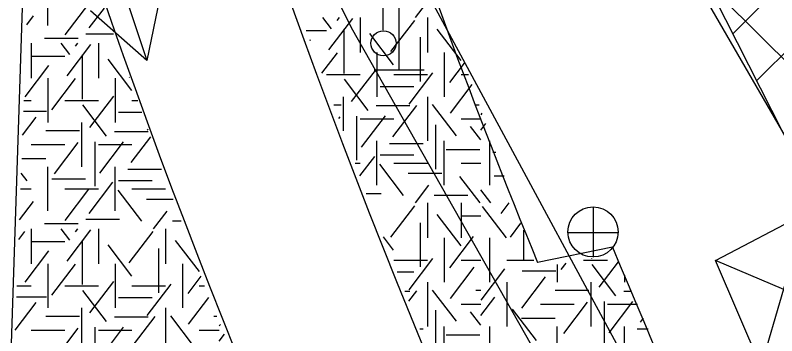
# Model space of a CAD drawing. Extents: x 419677 to 421689, y 4450851 to 4452923.
# Drawn here: x 420231.76 to 420262.15, y 4452095.3 to 4452108.11 of the extents above; entities that cross this region are included whole.
import ezdxf

# ---------------------------------------------------------------- set-up
doc = ezdxf.new("R2010")
doc.units = 0
for name, color, linetype in [('AA_HH', 7, 'Continuous'), ('Level 10', 7, 'Continuous'), ('Level 15', 7, 'Continuous'), ('Level 29', 7, 'Continuous'), ('Level 41', 7, 'Continuous'), ('Level 62', 7, 'Continuous')]:
    doc.layers.add(name, color=color, linetype=linetype)

msp = doc.modelspace()

# ---------------------------------------------------------------- linework, layer by layer
at = {"layer": 'AA_HH'}
for p, q in [((420233.857, 4452115.782), (420237.02, 4452106.295)), ((420246.448, 4452107.512), (420246.448, 4452112.512)), ((420247.08, 4452105.925), (420247.08, 4452110.925)), ((420237.621, 4452109.236), (420237.02, 4452106.295)), ((420237.02, 4452106.295), (420234.771, 4452108.286)), ((420246.08, 4452105.925), (420248.08, 4452105.925)), ((420254.835, 4452098.442), (420254.835, 4452100.442)), ((420261.523, 4452094.065), (420263.305, 4452100.204)), ((420253.815, 4452099.432), (420255.815, 4452099.432)), ((420265.58, 4452095.798), (420259.711, 4452098.314))]:
    msp.add_line(p, q, dxfattribs=at)
msp.add_lwpolyline([(420420.283, 4451972.04), (420421.029, 4451970.095), (420421.342, 4451968.715), (420420.96, 4451967.485), (420420.456, 4451967.019), (420419.682, 4451966.656), (420419.467, 4451966.604), (420419.102, 4451966.589), (420380.556, 4451986.723), (420357.561, 4451999.25), (420318.688, 4452023.585), (420304.823, 4452033.943), (420285.337, 4452050.002), (420272.264, 4452064.398), (420263.435, 4452076.857), (420254.665, 4452090.863), (420245.178, 4452107.602), (420239.444, 4452119.113), (420237.151, 4452126.743), (420229.958, 4452160.587), (420223.737, 4452191.2), (420219.459, 4452205.797)], dxfattribs=at)
for points in [[(420281.02, 4452108.463), (420280.972, 4452104.509), (420270.71, 4452101.421), (420263.962, 4452100.732), (420254.598, 4452116.937), (420255.291, 4452122.217), (420275.349, 4452119.373), (420274.063, 4452109.279)], [(420265.58, 4452095.798), (420261.523, 4452094.065), (420259.711, 4452098.314), (420263.305, 4452100.204)]]:
    msp.add_lwpolyline(points, close=True, dxfattribs=at)
for centre, radius in [((420246.459, 4452106.987), 0.5), ((420254.819, 4452099.45), 1)]:
    msp.add_circle(centre, radius, dxfattribs=at)
at = {"layer": 'Level 10'}
msp.add_lwpolyline([(420307.877, 4452088.939), (420311.575, 4452102.803), (420341.372, 4452124.392), (420225.253, 4452219.297), (420221.566, 4452216.309), (420240.697, 4452122.918), (420266.112, 4452075.76), (420281.141, 4452057.098), (420289.665, 4452048.961)], dxfattribs=at)
at = {"layer": 'Level 15'}
for p, q in [((420260.397, 4452107.372), (420303.832, 4452150.807)), ((420261.347, 4452105.493), (420289.698, 4452133.844)), ((420268.743, 4452100.03), (420259.372, 4452109.401))]:
    msp.add_line(p, q, dxfattribs=at)
at = {"layer": 'Level 29'}
msp.add_line((420263.757, 4452100.723), (420235.708, 4452156.234), dxfattribs=at)
at = {"layer": 'Level 41'}
for p, q in [((420233.066, 4452107.697), (420233.066, 4452109.465)), ((420247.729, 4452108.018), (420248.266, 4452108.724)), ((420233.756, 4452107.321), (420234.705, 4452108.57)), ((420234.716, 4452107.6), (420235.32, 4452108.395)), ((420232.224, 4452107.724), (420232.494, 4452108.079)), ((420244.387, 4452107.566), (420244.043, 4452108.018)), ((420244.613, 4452107.898), (420244.704, 4452108.018)), ((420245.524, 4452108.018), (420245.524, 4452106.62)), ((420248.21, 4452108.018), (420248.21, 4452106.62)), ((420244.28, 4452106.724), (420245.23, 4452107.974)), ((420246.757, 4452106.655), (420247.706, 4452107.905)), ((420243.377, 4452107.504), (420244.181, 4452107.504)), ((420244.88, 4452107.551), (420244.88, 4452105.784)), ((420249.554, 4452106.304), (420248.605, 4452107.553)), ((420232.927, 4452107.194), (420234.27, 4452107.194)), ((420234.579, 4452107.369), (420235.69, 4452107.369)), ((420243.526, 4452107.099), (420243.552, 4452107.133)), ((420246.864, 4452106.129), (420245.915, 4452107.378)), ((420247.928, 4452107.23), (420247.928, 4452105.463)), ((420232.394, 4452106.988), (420232.394, 4452105.59)), ((420233.943, 4452106.536), (420233.599, 4452106.988)), ((420233.836, 4452105.694), (420234.786, 4452106.944)), ((420234.169, 4452106.868), (420234.26, 4452106.988)), ((420235.08, 4452106.988), (420235.08, 4452105.59)), ((420234.436, 4452106.521), (420234.436, 4452104.754)), ((420244.004, 4452105.799), (420244.618, 4452106.608)), ((420246.196, 4452106.62), (420246.196, 4452104.853)), ((420248.882, 4452106.62), (420248.882, 4452104.853)), ((420248.882, 4452106.62), (420248.882, 4452104.853)), ((420232.394, 4452106.474), (420233.737, 4452106.474)), ((420236.42, 4452105.099), (420235.471, 4452106.348)), ((420249.102, 4452105.427), (420249.688, 4452106.199)), ((420232.159, 4452104.853), (420233.108, 4452106.103)), ((420245.186, 4452104.657), (420246.137, 4452105.906)), ((420233.066, 4452105.59), (420233.066, 4452103.823)), ((420233.225, 4452104.328), (420234.174, 4452105.578)), ((420235.752, 4452105.59), (420235.752, 4452103.823)), ((420236.313, 4452105.625), (420236.317, 4452105.63)), ((420244.181, 4452105.736), (420245.524, 4452105.736)), ((420246.867, 4452105.736), (420248.21, 4452105.736)), ((420247.477, 4452104.552), (420248.426, 4452105.802)), ((420249.553, 4452105.736), (420249.851, 4452105.736)), ((420245.852, 4452104.307), (420244.902, 4452105.556)), ((420249.128, 4452104.201), (420249.992, 4452105.337)), ((420246.327, 4452105.266), (420247.67, 4452105.266)), ((420232.111, 4452104.706), (420232.394, 4452104.706)), ((420233.737, 4452104.706), (420235.08, 4452104.706)), ((420234.742, 4452103.627), (420235.693, 4452104.876)), ((420236.423, 4452104.706), (420236.65, 4452104.706)), ((420244.853, 4452104.853), (420244.853, 4452103.491)), ((420248.21, 4452104.853), (420248.21, 4452103.086)), ((420235.408, 4452103.277), (420234.458, 4452104.526)), ((420244.471, 4452104.529), (420244.768, 4452104.529)), ((420246.167, 4452104.496), (420247.51, 4452104.496)), ((420246.837, 4452103.255), (420247.787, 4452104.505)), ((420249.367, 4452103.289), (420248.418, 4452104.538)), ((420250.137, 4452104.529), (420250.277, 4452104.529)), ((420232.095, 4452104.272), (420233.018, 4452104.272)), ((420235.883, 4452104.236), (420236.82, 4452104.236)), ((420245.385, 4452104.081), (420245.385, 4452102.313)), ((420245.585, 4452102.835), (420246.534, 4452104.084)), ((420250.351, 4452104.132), (420250.396, 4452104.191)), ((420232.059, 4452103.32), (420232.602, 4452104.035)), ((420234.409, 4452103.823), (420234.409, 4452102.056)), ((420244.673, 4452103.981), (420244.724, 4452104.049)), ((420245.524, 4452103.969), (420246.867, 4452103.969)), ((420249.553, 4452103.969), (420250.341, 4452103.969)), ((420250.341, 4452103.523), (420250.539, 4452103.784)), ((420232.981, 4452103.499), (420234.324, 4452103.499)), ((420235.723, 4452103.466), (420237.066, 4452103.466)), ((420237.033, 4452103.522), (420237.063, 4452103.562)), ((420248.528, 4452103.731), (420248.528, 4452101.963)), ((420250.341, 4452103.129), (420249.935, 4452103.663)), ((420236.393, 4452102.225), (420237.174, 4452103.253)), ((420232.394, 4452102.939), (420233.737, 4452102.939)), ((420233.33, 4452101.769), (420234.28, 4452103.019)), ((420234.941, 4452103.051), (420234.941, 4452101.283)), ((420235.08, 4452102.939), (420236.423, 4452102.939)), ((420235.141, 4452101.805), (420236.09, 4452103.054)), ((420246.196, 4452101.318), (420246.196, 4452103.086)), ((420246.701, 4452102.988), (420248.044, 4452102.988)), ((420248.882, 4452101.318), (420248.882, 4452103.086)), ((420250.703, 4452101.318), (420250.703, 4452103.086)), ((420248.964, 4452102.743), (420250.307, 4452102.743)), ((420250.826, 4452102.637), (420250.944, 4452102.637)), ((420232.024, 4452102.379), (420232.991, 4452102.379)), ((420245.516, 4452101.689), (420246.109, 4452102.471)), ((420246.327, 4452102.532), (420247.67, 4452102.532)), ((420233.066, 4452100.288), (420233.066, 4452102.056)), ((420235.752, 4452100.288), (420235.752, 4452102.056)), ((420236.257, 4452101.958), (420237.6, 4452101.958)), ((420245.327, 4452102.202), (420245.524, 4452102.202)), ((420247.263, 4452100.907), (420246.313, 4452102.156)), ((420246.867, 4452102.202), (420248.21, 4452102.202)), ((420249.553, 4452102.202), (420250.341, 4452102.202)), ((420232.238, 4452101.488), (420232.002, 4452101.798)), ((420247.446, 4452101.795), (420248.789, 4452101.795)), ((420250.312, 4452100.609), (420249.51, 4452101.665)), ((420250.88, 4452101.691), (420251.277, 4452101.691)), ((420233.22, 4452101.573), (420234.563, 4452101.573)), ((420234.716, 4452100.191), (420235.665, 4452101.441)), ((420235.883, 4452101.502), (420237.226, 4452101.502)), ((420231.979, 4452101.172), (420232.394, 4452101.172)), ((420233.737, 4452101.172), (420235.08, 4452101.172)), ((420233.756, 4452099.912), (420234.705, 4452101.161)), ((420236.819, 4452099.877), (420235.869, 4452101.126)), ((420236.423, 4452101.172), (420237.766, 4452101.172)), ((420247.729, 4452100.609), (420248.266, 4452101.315)), ((420250.735, 4452100.609), (420250.341, 4452101.127)), ((420237.002, 4452100.765), (420238.072, 4452100.765)), ((420245.773, 4452100.99), (420246.366, 4452100.99)), ((420248.485, 4452100.921), (420249.828, 4452100.921)), ((420231.932, 4452099.931), (420232.494, 4452100.67)), ((420246.757, 4452099.246), (420247.706, 4452100.496)), ((420248.21, 4452100.609), (420248.21, 4452099.211)), ((420249.553, 4452100.609), (420249.553, 4452099.211)), ((420249.553, 4452100.609), (420249.553, 4452099.211)), ((420251.362, 4452099.211), (420250.413, 4452100.461)), ((420251.151, 4452100.192), (420251.468, 4452100.609)), ((420237.285, 4452099.579), (420237.822, 4452100.285)), ((420249.554, 4452098.895), (420248.605, 4452100.144)), ((420234.579, 4452099.96), (420235.922, 4452099.96)), ((420238.041, 4452099.891), (420238.387, 4452099.891)), ((420247.928, 4452099.821), (420247.928, 4452098.054)), ((420249.553, 4452100.095), (420250.341, 4452100.095)), ((420232.394, 4452099.579), (420232.394, 4452098.181)), ((420232.927, 4452099.785), (420234.27, 4452099.785)), ((420233.943, 4452099.127), (420233.599, 4452099.579)), ((420233.836, 4452098.285), (420234.786, 4452099.535)), ((420234.169, 4452099.459), (420234.26, 4452099.579)), ((420235.08, 4452099.579), (420235.08, 4452098.181)), ((420237.766, 4452099.579), (420237.766, 4452098.181)), ((420251.522, 4452099.246), (420251.943, 4452099.801)), ((420252.042, 4452099.521), (420252.042, 4452098.34)), ((420231.903, 4452099.143), (420232.148, 4452099.466)), ((420236.313, 4452098.216), (420237.262, 4452099.466)), ((420246.864, 4452098.72), (420246.458, 4452099.254)), ((420248.882, 4452099.211), (420248.882, 4452097.444)), ((420248.882, 4452099.211), (420248.882, 4452097.444)), ((420249.102, 4452098.018), (420250.051, 4452099.268)), ((420250.703, 4452097.444), (420250.703, 4452099.211)), ((420232.394, 4452099.065), (420233.737, 4452099.065)), ((420234.436, 4452099.112), (420234.436, 4452097.345)), ((420236.42, 4452097.69), (420235.471, 4452098.939)), ((420239.11, 4452097.865), (420238.161, 4452099.114)), ((420232.159, 4452097.444), (420233.108, 4452098.694)), ((420237.484, 4452098.791), (420237.484, 4452097.024)), ((420246.867, 4452098.327), (420248.21, 4452098.327)), ((420247.477, 4452097.143), (420248.426, 4452098.393)), ((420249.553, 4452098.327), (420250.341, 4452098.327)), ((420251.374, 4452098.327), (420252.463, 4452098.327)), ((420254.438, 4452098.327), (420255.403, 4452098.327)), ((420254.759, 4452098.383), (420254.759, 4452098.375)), ((420233.066, 4452098.181), (420233.066, 4452096.414)), ((420233.225, 4452096.919), (420234.174, 4452098.169)), ((420235.752, 4452098.181), (420235.752, 4452096.414)), ((420238.438, 4452098.181), (420238.438, 4452096.414)), ((420238.438, 4452098.181), (420238.438, 4452096.414)), ((420249.128, 4452096.792), (420250.078, 4452098.041)), ((420253.389, 4452098.144), (420253.389, 4452097.444)), ((420253.548, 4452097.949), (420253.743, 4452098.206)), ((420255.731, 4452096.898), (420254.781, 4452098.147)), ((420255.065, 4452097.248), (420255.835, 4452098.26)), ((420238.658, 4452096.988), (420239.184, 4452097.681)), ((420247.01, 4452097.857), (420247.67, 4452097.857)), ((420250.351, 4452096.723), (420251.3, 4452097.972)), ((420251.998, 4452097.893), (420253.341, 4452097.893)), ((420256.075, 4452097.718), (420256.075, 4452097.444)), ((420234.742, 4452096.218), (420235.693, 4452097.467)), ((420248.21, 4452097.444), (420248.21, 4452095.677)), ((420251.374, 4452097.444), (420251.374, 4452095.677)), ((420251.976, 4452096.406), (420252.925, 4452097.656)), ((420254.732, 4452097.444), (420254.732, 4452095.677)), ((420231.834, 4452097.297), (420232.394, 4452097.297)), ((420233.737, 4452097.297), (420235.08, 4452097.297)), ((420235.408, 4452095.868), (420234.458, 4452097.117)), ((420236.423, 4452097.297), (420237.766, 4452097.297)), ((420237.033, 4452096.113), (420237.982, 4452097.363)), ((420239.109, 4452097.297), (420239.322, 4452097.297)), ((420247.314, 4452097.087), (420247.51, 4452097.087)), ((420247.473, 4452096.683), (420247.787, 4452097.096)), ((420249.367, 4452095.88), (420248.418, 4452097.129)), ((420250.137, 4452097.12), (420250.341, 4452097.12)), ((420253.304, 4452097.12), (420254.647, 4452097.12)), ((420256.046, 4452097.087), (420256.354, 4452097.087)), ((420231.817, 4452096.863), (420233.018, 4452096.863)), ((420235.883, 4452096.827), (420237.226, 4452096.827)), ((420238.684, 4452095.762), (420239.492, 4452096.825)), ((420250.341, 4452096.114), (420250.9, 4452096.85)), ((420231.767, 4452095.527), (420232.602, 4452096.626)), ((420249.553, 4452096.56), (420250.341, 4452096.56)), ((420252.717, 4452096.56), (420254.06, 4452096.56)), ((420253.653, 4452095.39), (420254.603, 4452096.64)), ((420255.264, 4452096.672), (420255.264, 4452094.904)), ((420255.403, 4452096.56), (420256.587, 4452096.56)), ((420255.464, 4452095.426), (420256.413, 4452096.675)), ((420234.409, 4452096.414), (420234.409, 4452094.647)), ((420237.766, 4452096.414), (420237.766, 4452094.647)), ((420248.528, 4452096.322), (420248.528, 4452094.554)), ((420250.341, 4452095.72), (420249.935, 4452096.254)), ((420252.561, 4452095.109), (420251.612, 4452096.359)), ((420232.981, 4452096.09), (420234.324, 4452096.09)), ((420235.723, 4452096.057), (420237.066, 4452096.057)), ((420236.393, 4452094.816), (420237.343, 4452096.066)), ((420238.923, 4452094.85), (420237.974, 4452096.099)), ((420239.693, 4452096.09), (420239.804, 4452096.09)), ((420251.971, 4452096), (420253.314, 4452096)), ((420256.716, 4452095.846), (420256.834, 4452096.002)), ((420233.33, 4452094.36), (420234.28, 4452095.61)), ((420234.941, 4452095.642), (420234.941, 4452093.874)), ((420235.141, 4452094.396), (420236.09, 4452095.645)), ((420239.907, 4452095.693), (420239.95, 4452095.75)), ((420247.909, 4452095.579), (420248.044, 4452095.579)), ((420248.882, 4452093.909), (420248.882, 4452095.677)), ((420250.703, 4452093.909), (420250.703, 4452095.677)), ((420253.389, 4452093.909), (420253.389, 4452095.677)), ((420256.075, 4452093.909), (420256.075, 4452095.677)), ((420256.58, 4452095.579), (420257.021, 4452095.579)), ((420232.394, 4452095.53), (420233.737, 4452095.53)), ((420235.08, 4452095.53), (420236.423, 4452095.53)), ((420239.109, 4452095.53), (420239.897, 4452095.53)), ((420239.897, 4452095.084), (420240.113, 4452095.369)), ((420248.964, 4452095.334), (420250.307, 4452095.334))]:
    msp.add_line(p, q, dxfattribs=at)
at = {"layer": 'Level 62'}
for p, q in [((420232.196, 4452113.043), (420231.37, 4452088.125)), ((420255.6, 4452098.837), (420252.608, 4452098.225))]:
    msp.add_line(p, q, dxfattribs=at)
for radius, start, end in [(283.529, 191.1934, 210.35878), (290.529, 193.40687, 211.16796), (278.029, 198.13637, 202.26175), (275.029, 202.37988, 213.0871)]:
    msp.add_arc((420509.913, 4452203.553), radius, start, end, dxfattribs=at)

doc.saveas('drawing.dxf')
